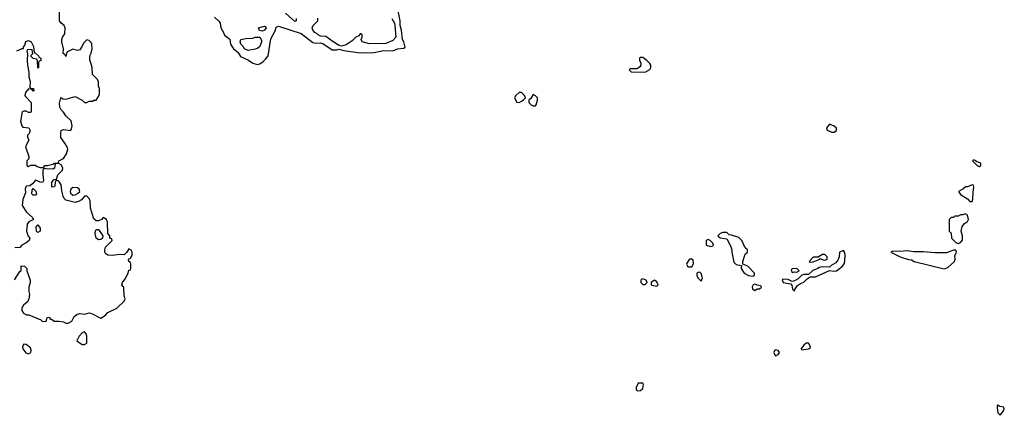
# Model space of a CAD drawing. Header units: inches. Extents: x 2601682 to 2755810, y 449311 to 584050.
# Tile 443 of 505: x 2719394 to 2727826, y 541452 to 544840. Entities that reach past the tile are written whole.
import ezdxf

# ---------------------------------------------------------------- set-up
doc = ezdxf.new("R2010")
doc.units = ezdxf.units.IN
doc.header["$MEASUREMENT"] = 0
doc.layers.add('C7514', color=7, linetype='Continuous')
doc.layers.add('C7524', color=7, linetype='Continuous')

msp = doc.modelspace()

# ---------------------------------------------------------------- linework, layer by layer
at = {"layer": 'C7514', "color": 2, "elevation": 2}
for points in [[(2720000, 544650.6), (2719990, 544660.9), (2719970, 544667.3), (2719939.9, 544640.1), (2719930, 544614), (2719910, 544582.7), (2719890, 544577.2), (2719850, 544588), (2719798, 544562), (2719790, 544526), (2719782, 544542), (2719766, 544550), (2719768, 544590), (2719755.3, 544650), (2719755.3, 544670), (2719762, 544690), (2719782, 544718), (2719784, 544770), (2719775.3, 544790), (2719748.7, 544810), (2719735.3, 544830), (2719735.9, 544975.9)], [(2719370, 544572), (2719414, 544594), (2719426, 544594), (2719426, 544606), (2719438, 544622), (2719447.3, 544652.7), (2719470, 544662), (2719492, 544650), (2719512, 544610), (2719518, 544558), (2719530, 544554), (2719554, 544530), (2719558, 544518), (2719574, 544510), (2719574, 544490), (2719558, 544482), (2719554, 544470), (2719554, 544430), (2719550, 544426), (2719547.3, 544487.3), (2719542, 544502), (2719508.4, 544508.4), (2719486, 544530), (2719506, 544550), (2719502, 544582), (2719490, 544586), (2719458, 544582), (2719454, 544570), (2719462, 544550), (2719458, 544490), (2719461, 544450), (2719471.3, 544390), (2719471.3, 544350), (2719484.7, 544310), (2719482, 544262), (2719490, 544254), (2719512, 544252), (2719514, 544230), (2719508, 544228), (2719502, 544242), (2719470, 544248), (2719443.5, 544216.5), (2719438.8, 544190), (2719442.5, 544182.5), (2719492, 544130), (2719492, 544050), (2719490, 544046), (2719470, 544046), (2719450, 544058), (2719430, 544058), (2719414, 544050), (2719401, 543970), (2719411, 543931), (2719421, 543921), (2719473.7, 543913.7), (2719484.7, 543890), (2719475.3, 543864.7), (2719462, 543850), (2719462, 543830), (2719472, 543810), (2719444.7, 543750), (2719471.6, 543668.4), (2719472, 543648), (2719454, 543630), (2719454, 543590), (2719470, 543582), (2719490, 543594), (2719530, 543594), (2719543.6, 543583.6), (2719570, 543574), (2719590, 543574), (2719602, 543578), (2719608.4, 543591.6), (2719631.6, 543591.6), (2719678, 543602), (2719691.3, 543611.3), (2719726, 543614), (2719728, 543630), (2719770, 543652), (2719796, 543690), (2719805.2, 543730), (2719802, 543742), (2719782, 543782), (2719745.2, 543830), (2719745.6, 543874.4), (2719749.5, 543890.5), (2719770, 543901), (2719830, 543892), (2719837.2, 543902.8), (2719842, 543930), (2719833.6, 543973.6), (2719790, 544018), (2719770, 544048), (2719750, 544068), (2719739, 544090), (2719734.6, 544125.4), (2719746, 544170), (2719750, 544174), (2719763.6, 544163.6), (2719790, 544158), (2719870, 544182), (2719930, 544152), (2719950, 544132), (2719970, 544132), (2719990, 544142), (2720000, 544142.6)], [(2720000, 544478.4), (2719994.8, 544494.8), (2719994.5, 544530), (2720000, 544541.9)], [(2720000, 543227), (2719999, 543230), (2719998, 543290), (2719988, 543310), (2719970, 543328), (2719950, 543328), (2719923.6, 543296.4), (2719898, 543282), (2719870, 543274), (2719790, 543294), (2719774, 543310), (2719765.2, 543330), (2719754.6, 543374.6), (2719750, 543426), (2719730, 543458), (2719710, 543466), (2719702, 543458), (2719692, 543410), (2719670, 543406), (2719668, 543450), (2719690, 543472), (2719710, 543474), (2719722, 543510), (2719761.2, 543550), (2719764, 543570), (2719750, 543598), (2719730, 543608.7), (2719711.6, 543608.4), (2719698, 543602), (2719690.7, 543569.3), (2719678.8, 543561.2), (2719622, 543562), (2719614, 543566), (2719598, 543562), (2719592, 543548), (2719591, 543510), (2719598, 543462), (2719590, 543446), (2719570, 543448), (2719530, 543466), (2719504.7, 543435.3), (2719482, 543418), (2719450, 543414), (2719446, 543410), (2719441, 543390), (2719443.6, 543356.4), (2719420.7, 543299.3), (2719414.8, 543250), (2719451.6, 543191.6), (2719502, 543150), (2719512, 543128), (2719471.1, 543108.9), (2719458, 543090), (2719451, 543030), (2719466.4, 542986.4), (2719482, 542970), (2719474, 542950), (2719450.8, 542929.2), (2719411.6, 542908.4), (2719394, 542890), (2719352.7, 542887.3)], [(2719348.4, 542611.6), (2719396.4, 542683.6), (2719407.3, 542692.7), (2719408, 542732), (2719434, 542730), (2719454, 542710), (2719454, 542690), (2719484.7, 542610), (2719484.7, 542590), (2719471.1, 542548.9), (2719471.1, 542511.1), (2719478.8, 542490), (2719473.7, 542446.3), (2719458.8, 542421.2), (2719425.4, 542394.6), (2719412, 542370), (2719412, 542350), (2719425.4, 542325.4), (2719452.7, 542312.7), (2719471.6, 542311.6), (2719574, 542270), (2719590, 542254), (2719622, 542258), (2719628, 542290), (2719650, 542292), (2719654, 542274), (2719666, 542274), (2719690, 542258), (2719730, 542258), (2719770, 542252), (2719790, 542242), (2719810, 542242), (2719840.4, 542259.6), (2719860.7, 542299.3), (2719883.6, 542316.4), (2719910, 542324), (2719950, 542318), (2719990, 542331), (2720000, 542327.3)]]:
    msp.add_lwpolyline(points, dxfattribs=at)
for points in [[(2719510, 543338), (2719498, 543350), (2719500.4, 543379.6), (2719510, 543394), (2719531.1, 543371.1), (2719538, 543350), (2719530, 543338)], [(2719850, 543404), (2719831.3, 543390), (2719826, 543370), (2719830, 543354), (2719850, 543336), (2719870, 543341), (2719890, 543351.3), (2719908.7, 543370), (2719904, 543390), (2719890, 543401.2)], [(2719550, 543018), (2719538, 543030), (2719536.4, 543063.6), (2719542, 543078), (2719550, 543082), (2719570, 543054), (2719570, 543028)], [(2719950, 542168), (2719930, 542158), (2719904.7, 542130), (2719882, 542090), (2719930, 542058), (2719950, 542058), (2719968, 542070), (2719968.7, 542090), (2719968, 542130), (2719962, 542150)], [(2719430, 542062), (2719418.8, 542041.2), (2719420.5, 542020.5), (2719447.3, 541987.3), (2719470, 541978.8), (2719489.2, 541990.8), (2719493.2, 542010), (2719486, 542030), (2719450, 542057.2)]]:
    msp.add_lwpolyline(points, close=True, dxfattribs=at)
at = {"layer": 'C7524', "color": 2, "elevation": 2}
for points in [[(2721062.8, 544862.7), (2721103.1, 544823.1), (2721110.4, 544810.4), (2721116.3, 544770), (2721140.7, 544730), (2721147.5, 544707.5), (2721192.2, 544672.2), (2721200.5, 544630), (2721218.7, 544598.7), (2721227.2, 544587.2), (2721262.3, 544562.3), (2721283.6, 544523.6), (2721352.7, 544492.7), (2721390, 544468.2), (2721430, 544456.3), (2721450, 544463), (2721478.2, 544481.8), (2721499.3, 544500.7), (2721520.9, 544530), (2721544.2, 544675.8), (2721585.6, 544750), (2721590, 544776), (2721610, 544784.9), (2721803.1, 544723.1), (2721905.1, 544645.1), (2721930, 544639.5), (2721970, 544642), (2721990, 544637.3), (2722070, 544583.1), (2722110, 544583.1), (2722130, 544588), (2722170, 544577.3), (2722310, 544554.9), (2722430, 544559.1), (2722510, 544576.3), (2722590, 544574), (2722629.7, 544590.3), (2722683.7, 544596.3), (2722694.2, 544605.8), (2722682.9, 544650), (2722672.3, 544670), (2722663.7, 544750), (2722651.8, 544790), (2722651.3, 544831.3), (2722631.8, 544930)], [(2721762, 544850), (2721762, 544830), (2721750, 544824), (2721670, 544897.2)], [(2722582, 544850), (2722603, 544810), (2722608, 544790), (2722614, 544690), (2722590, 544660.9), (2722530, 544636), (2722390, 544634.5), (2722326, 544650), (2722318, 544670), (2722326, 544690), (2722326, 544710), (2722318, 544718), (2722310, 544718), (2722296.9, 544703.1), (2722272, 544690), (2722239.8, 544660.2), (2722190, 544625.2), (2722150, 544614.5), (2722130, 544618), (2722077.2, 544650), (2722016.4, 544696.4), (2721970, 544699), (2721950, 544709.2), (2721940.2, 544720.2), (2721922, 544730), (2721904, 544750), (2721898, 544770), (2721906, 544790), (2721946, 544830), (2721947.3, 544852.7)], [(2720000, 544541.9), (2720005.7, 544554.3), (2720014.3, 544590), (2720011.3, 544630), (2720005.3, 544645.3), (2720000, 544650.6)], [(2720000, 544142.6), (2720016.4, 544143.6), (2720030, 544152), (2720050, 544152), (2720075.3, 544190), (2720078, 544210), (2720078, 544250), (2720068, 544270), (2720068, 544310), (2720058, 544330), (2720018, 544370), (2720015.3, 544430), (2720000, 544478.4)], [(2720000, 542327.3), (2720030, 542316), (2720070, 542291.3), (2720090, 542284.7), (2720128, 542310), (2720150, 542332), (2720226, 542370), (2720288, 542430), (2720298, 542450), (2720287.3, 542472.7), (2720286, 542550), (2720276.4, 542556.4), (2720269, 542570), (2720275.3, 542590), (2720298, 542622), (2720322, 542670), (2720330, 542694), (2720342, 542698), (2720346, 542710), (2720346, 542750), (2720342, 542762), (2720328.7, 542768.7), (2720326, 542790), (2720342, 542798), (2720356.4, 542823.6), (2720358, 542850), (2720350, 542866), (2720330, 542878), (2720312, 542848), (2720290, 542826), (2720248.7, 542828.7), (2720190, 542821.2), (2720150, 542824), (2720130, 542838), (2720122, 542850), (2720122, 542870), (2720129, 542891), (2720186, 542950), (2720182, 542962), (2720166, 542970), (2720166, 542990), (2720148, 543008), (2720147.3, 543107.3), (2720138, 543130), (2720110, 543146), (2720094, 543130), (2720070, 543118), (2720050, 543118), (2720030, 543135.3), (2720000, 543227)]]:
    msp.add_lwpolyline(points, dxfattribs=at)
for points in [[(2721470, 544742), (2721448.4, 544748.4), (2721438, 544770), (2721490, 544784.7), (2721499.8, 544779.8), (2721504.7, 544770), (2721490, 544749)], [(2721350, 544575.3), (2721318, 544590), (2721309, 544609), (2721288.7, 544631.3), (2721282, 544650), (2721288, 544670), (2721330, 544678), (2721390, 544682), (2721410, 544691.3), (2721451, 544691), (2721464.7, 544664.7), (2721466, 544650), (2721450.4, 544610), (2721430, 544594), (2721410, 544586.6)], [(2724730, 544515.3), (2724710, 544515.3), (2724702, 544510), (2724702, 544490), (2724712, 544470), (2724712, 544450), (2724703.6, 544436.4), (2724682, 544418), (2724622, 544418), (2724614, 544410), (2724630, 544394), (2724750, 544392), (2724770, 544402), (2724790, 544414), (2724798, 544430), (2724798, 544450), (2724790, 544466), (2724766, 544490)], [(2723690, 544215.3), (2723670, 544215.3), (2723642, 544190), (2723632, 544170), (2723652.7, 544132.7), (2723670, 544132), (2723690, 544142), (2723706, 544150), (2723726, 544170), (2723718, 544190), (2723698, 544210)], [(2723790, 544198), (2723770, 544166), (2723754, 544150), (2723754, 544130), (2723774, 544110), (2723790, 544102), (2723810, 544102), (2723818, 544110), (2723828, 544150), (2723828, 544170), (2723810, 544188)], [(2726330, 543946), (2726304.7, 543915.3), (2726310, 543894), (2726350, 543878), (2726370, 543878), (2726388, 543890), (2726388, 543910), (2726370, 543928)], [(2727570, 543638), (2727562, 543638), (2727554, 543630), (2727594, 543590), (2727610, 543582), (2727626, 543590), (2727626, 543610), (2727586, 543626), (2727586, 543630)], [(2727550, 543426), (2727511.6, 543408.4), (2727492.7, 543407.3), (2727471.6, 543388.4), (2727434, 543370), (2727450, 543342), (2727510, 543304.7), (2727530, 543282), (2727550, 543282), (2727556.5, 543303.5), (2727558, 543362), (2727566, 543406), (2727562, 543422)], [(2727490, 543178), (2727471.6, 543168.4), (2727450, 543168), (2727430, 543158), (2727403.6, 543156.4), (2727390, 543146), (2727370, 543146), (2727354, 543130), (2727354, 543030), (2727371.6, 543011.6), (2727374, 542970), (2727411.6, 542931.6), (2727430, 542922), (2727450, 542932), (2727468.4, 542951.6), (2727468.4, 542988.4), (2727455.3, 543030), (2727464, 543070), (2727485.2, 543094.8), (2727510, 543112), (2727519, 543130), (2727510, 543166)], [(2720070, 542955.3), (2720049.2, 542970), (2720039, 543010), (2720042, 543030), (2720050, 543042), (2720070, 543042), (2720104.7, 542990), (2720102, 542970), (2720090, 542958)], [(2725290, 542958), (2725274, 542950), (2725274, 542910), (2725310, 542898), (2725330, 542902), (2725335.3, 542910), (2725330, 542926), (2725306, 542950)], [(2725450, 543018), (2725416.4, 543016.4), (2725394, 543010), (2725374, 542990), (2725392.7, 542972.7), (2725450, 542962), (2725482, 542902), (2725494, 542870), (2725491.3, 542848.7), (2725510, 542764.7), (2725530, 542744.7), (2725574, 542734), (2725572, 542710), (2725598, 542670), (2725634, 542650), (2725670, 542644.7), (2725686, 542650), (2725686, 542670), (2725630, 542728), (2725586, 542746), (2725588, 542768), (2725608, 542832), (2725626, 542850), (2725626, 542870), (2725607.3, 542887.3), (2725578, 542950), (2725553.6, 542973.6), (2725490, 542995.3), (2725470, 542998)], [(2726450, 542862), (2726414, 542850), (2726411.3, 542810), (2726399.8, 542780.2), (2726383.6, 542756.4), (2726344, 542736), (2726330, 542722), (2726270, 542724), (2726241, 542719), (2726230, 542708.7), (2726187.3, 542692.7), (2726150, 542658), (2726110, 542658), (2726090, 542649), (2726059.8, 542620.2), (2726030, 542604), (2726010, 542599), (2725974.6, 542614.6), (2725930, 542618), (2725924.7, 542610), (2725931.3, 542590), (2725998, 542578), (2726006.8, 542566.8), (2726012, 542532), (2726030, 542514), (2726033.2, 542530), (2726055.5, 542564.5), (2726079.5, 542580.5), (2726110, 542591.3), (2726139, 542621), (2726163.1, 542636.9), (2726210, 542637.3), (2726330, 542692), (2726366.9, 542686.9), (2726388, 542690), (2726439, 542730), (2726455.1, 542750), (2726459.3, 542770), (2726464, 542830), (2726455.5, 542855.5)], [(2727410, 542866), (2727390, 542866), (2727330, 542844), (2727230, 542843.7), (2727130, 542852.3), (2727050, 542852.7), (2726990, 542861.2), (2726930, 542855.3), (2726870, 542858), (2726854, 542850), (2726934, 542810), (2727006.4, 542786.4), (2727030, 542784.7), (2727054, 542770), (2727310, 542706), (2727342, 542718), (2727399, 542770), (2727404, 542790), (2727403.1, 542816.9), (2727418, 542850)], [(2725150, 542788), (2725130, 542788), (2725106.4, 542753.6), (2725105.4, 542745.4), (2725112, 542730), (2725122.8, 542722.8), (2725150, 542724.7), (2725164, 542750), (2725162, 542782)], [(2726290, 542828), (2726270, 542828), (2726234, 542810), (2726234, 542806), (2726190, 542806), (2726154, 542770), (2726164.7, 542764.7), (2726190, 542766), (2726246, 542790), (2726246, 542794), (2726282, 542782), (2726297.2, 542782.8), (2726308, 542790), (2726308, 542810)], [(2726050, 542708), (2726010, 542706), (2726002, 542698), (2726010, 542674), (2726030, 542682), (2726050, 542678), (2726068, 542690)], [(2724730, 542622), (2724721, 542619), (2724712, 542610), (2724712, 542590), (2724730, 542572), (2724750, 542572), (2724768, 542590), (2724758, 542610)], [(2724830, 542608), (2724802, 542590), (2724802, 542570), (2724806.8, 542566.8), (2724850, 542558), (2724862, 542570), (2724850, 542595.3)], [(2725218, 542678), (2725203.6, 542676.4), (2725194, 542670), (2725194, 542650), (2725202, 542630), (2725230, 542602), (2725242, 542630), (2725230, 542666)], [(2725690, 542575.3), (2725674, 542570), (2725668.1, 542551.9), (2725670, 542534), (2725690, 542522), (2725710, 542534), (2725730, 542534), (2725746, 542550), (2725742, 542562), (2725710, 542566)], [(2725870, 542012.7), (2725862, 542010), (2725852, 541990), (2725864.7, 541964.7), (2725870, 541962), (2725890, 541972), (2725902, 541990), (2725890, 542008)], [(2726130, 542068.7), (2726110, 542054), (2726085.4, 542025.4), (2726090, 542014), (2726150, 542022), (2726166, 542030), (2726166, 542034), (2726159, 542059), (2726148.4, 542068.4)], [(2724730, 541726), (2724690, 541726), (2724672, 541690), (2724672.7, 541672.7), (2724682, 541662), (2724710, 541664.7), (2724730, 541682), (2724735.3, 541715.3)], [(2727770, 541538), (2727765.4, 541534.6), (2727764, 541516), (2727770, 541474), (2727790, 541452), (2727818, 541490), (2727826, 541510), (2727822, 541522), (2727788.4, 541528.4)]]:
    msp.add_lwpolyline(points, close=True, dxfattribs=at)

doc.saveas('drawing.dxf')
